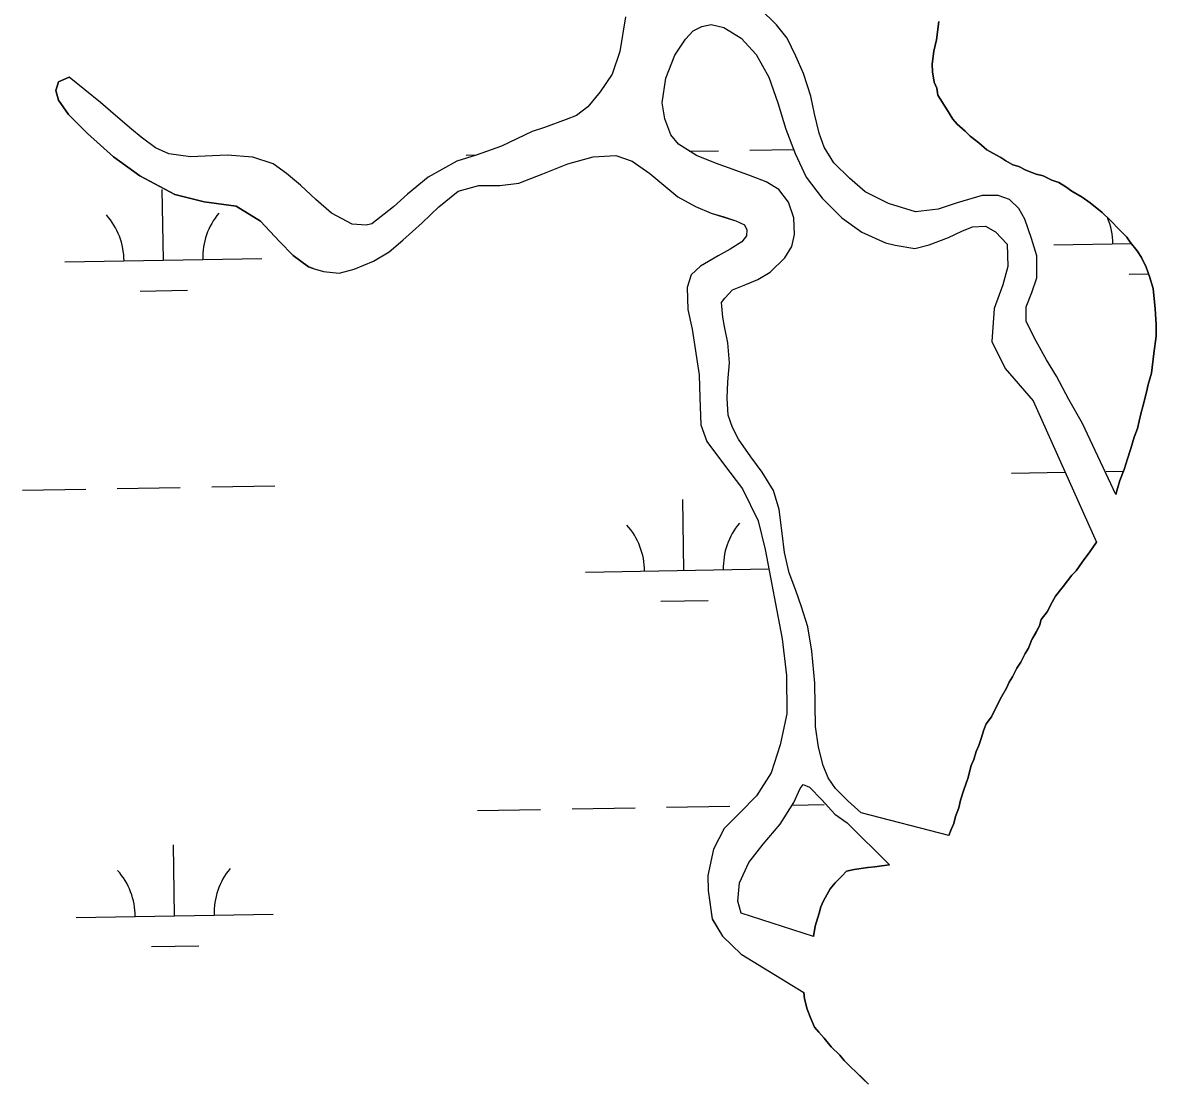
# Model space of a CAD drawing. Extents: x 3887375 to 3925618, y 296674 to 322633.
# Drawn here: x 3906356 to 3906932, y 304840 to 305377 of the extents above; entities that cross this region are included whole.
import ezdxf

# ---------------------------------------------------------------- set-up
doc = ezdxf.new("R2010")
doc.units = 0
doc.layers.add('V-TOPO-SHOR', color=7, linetype='Continuous')
doc.layers.add('V-WETL-SWMP', color=7, linetype='Continuous')

msp = doc.modelspace()

# ---------------------------------------------------------------- linework, layer by layer
at = {"layer": 'V-TOPO-SHOR'}
for points in [[(3906911.09, 305137.65), (3906894.26, 305173.6), (3906887.33, 305185.79), (3906881.07, 305197.77), (3906875.94, 305206.04), (3906869.9, 305216.92), (3906865.64, 305225.63), (3906865.56, 305232.86), (3906868.55, 305240.12), (3906871.09, 305247.6), (3906870.97, 305258.77), (3906868.24, 305267.5), (3906864.85, 305277.32), (3906861.94, 305282.76), (3906857.07, 305287.31), (3906851.35, 305289.43), (3906843.25, 305289.34), (3906830.58, 305285.7), (3906820.98, 305282.52), (3906809.39, 305281.08), (3906795.76, 305285.31), (3906783.87, 305291.31), (3906775.91, 305298.23), (3906767.93, 305306.03), (3906763.03, 305313.86), (3906760.54, 305321.06), (3906758.24, 305330.89), (3906756.38, 305339.85), (3906752.53, 305351.2), (3906748.71, 305360.14), (3906744.23, 305369.28), (3906738.9, 305376.01), (3906730.48, 305384.24)], [(3906662.19, 305379.98), (3906659.32, 305362.42), (3906655.5, 305350.99), (3906649.47, 305341.94), (3906643.2, 305334.43), (3906637.34, 305329.98), (3906632.11, 305327.95), (3906621.2, 305323.89), (3906614.87, 305321.84), (3906599.4, 305314.44), (3906586.53, 305309.92), (3906576.71, 305306.74), (3906562.12, 305298.7), (3906551.7, 305290.04), (3906544.54, 305283.6), (3906533.47, 305274.94), (3906530.63, 305274.25), (3906523.62, 305274.83), (3906513.04, 305280.41), (3906505.08, 305287.33), (3906497.33, 305294.69), (3906490.26, 305300.52), (3906483.41, 305305.49), (3906473.08, 305308.88), (3906460.14, 305309.83), (3906441.54, 305308.96), (3906430.57, 305310.59), (3906423.74, 305313.58), (3906416.45, 305318.98), (3906411.59, 305323.08), (3906403.41, 305330), (3906395.89, 305336.49), (3906379.97, 305349.46)], [(3906826.28, 304964.54), (3906781.9, 304976.1), (3906775.04, 304982.15), (3906768.84, 304988.43), (3906765.06, 304993.87), (3906762.58, 305000.19), (3906760.29, 305009.37), (3906758.64, 305019.86), (3906758.39, 305041.98), (3906756.89, 305058.17), (3906754.79, 305070.42), (3906751.6, 305080.67), (3906748.67, 305088.97), (3906745.28, 305097.91), (3906742.97, 305108.18), (3906741.77, 305118.02), (3906740.32, 305130.05), (3906737.37, 305139.66), (3906731.57, 305149.01), (3906725.79, 305156.83), (3906719.56, 305165.74), (3906716.64, 305171.62), (3906714.38, 305177.95), (3906713.85, 305186.49), (3906714.19, 305194.81), (3906714.96, 305204.46), (3906714.19, 305214.53), (3906712.57, 305222.83), (3906711.64, 305227.64), (3906710.9, 305235.08), (3906712.62, 305237.29), (3906716.52, 305241.49), (3906723.28, 305244.2), (3906729.39, 305246.68), (3906735.7, 305250.47), (3906743.06, 305257.78), (3906746.72, 305263.52), (3906747.97, 305269.66), (3906747.66, 305277.98), (3906744.94, 305286.06), (3906740.05, 305292.35), (3906733.65, 305296.23), (3906725.73, 305299.42), (3906718.7, 305301.97), (3906707.92, 305305.79), (3906698.24, 305309.63), (3906689.19, 305315.44), (3906685.2, 305320.22), (3906682.26, 305328.29), (3906680.86, 305336.38), (3906682.69, 305348.88), (3906687.38, 305360.55), (3906692.76, 305368.71), (3906696.66, 305372.91), (3906701.02, 305375.16), (3906705.82, 305376.09), (3906712.19, 305374.62), (3906721.01, 305369.24), (3906728.55, 305361), (3906735.03, 305349.47), (3906739.56, 305336.38), (3906743.65, 305323.06), (3906748.39, 305310.63), (3906754, 305298.64), (3906762, 305288), (3906771.97, 305278.04), (3906782.13, 305270.7), (3906794.23, 305265.36), (3906799.06, 305264.1), (3906809.16, 305262.46), (3906816.37, 305264.29), (3906826.18, 305268.12), (3906832.94, 305271.27), (3906838.39, 305273.52), (3906844.95, 305273.81), (3906850.02, 305271.02), (3906856.01, 305264.73), (3906856.35, 305253.35), (3906853.83, 305244.12), (3906849.36, 305232.02), (3906848.23, 305215.36), (3906854.96, 305201.64), (3906869.16, 305185.15), (3906901.28, 305113.45)], [(3906911.09, 305137.65), (3906911.93, 305140.73), (3906913.2, 305144.68), (3906915.33, 305150.4), (3906917.02, 305155.68), (3906918.71, 305160.95), (3906920.4, 305166.67), (3906922.1, 305171.07), (3906923.77, 305178.53), (3906925.04, 305182.93), (3906926.72, 305189.52), (3906927.55, 305193.47), (3906929.24, 305199.18), (3906930.44, 305209.27), (3906931.66, 305218.04), (3906931.6, 305223.74), (3906931.06, 305232.06), (3906930.57, 305236.87), (3906930.08, 305242.12), (3906928.25, 305248.23), (3906926.45, 305253.03), (3906924.21, 305257.83), (3906921.98, 305261.31), (3906918.42, 305265.65), (3906916.64, 305268.26), (3906913.1, 305271.72), (3906908.22, 305276.92), (3906904.24, 305280.82), (3906898.05, 305285.57), (3906894.07, 305288.59), (3906888.78, 305291.6), (3906885.69, 305293.76), (3906882.16, 305295.91), (3906878.65, 305297.18), (3906874.24, 305299.33), (3906870.73, 305300.16), (3906865.45, 305302.29), (3906861.92, 305304.01), (3906858.85, 305304.85), (3906855.32, 305307), (3906852.67, 305308.72), (3906848.7, 305310.87), (3906845.62, 305312.59), (3906841.64, 305316.05), (3906837.22, 305319.5), (3906834.56, 305322.1), (3906830.58, 305325.56), (3906828.36, 305328.17), (3906825.23, 305333.39), (3906820.78, 305340.35), (3906820.3, 305343.85), (3906818.95, 305346.9), (3906818.02, 305352.14), (3906817.97, 305356.09), (3906818.78, 305362.67), (3906820.03, 305368.37), (3906821.24, 305377.59)], [(3906503.72, 305252.27), (3906501.31, 305253.24), (3906493.66, 305258.94), (3906486.59, 305266.05), (3906477.1, 305276.33), (3906464.63, 305283.98), (3906448.44, 305286.19), (3906433.62, 305289.82), (3906415.75, 305299.4), (3906402.46, 305309.04), (3906389.15, 305320.87), (3906379.66, 305330.54), (3906374.59, 305337.68), (3906373.14, 305342.65), (3906374.49, 305347.06), (3906379.97, 305349.46)], [(3906503.72, 305252.27), (3906508.99, 305250.79), (3906516.88, 305250.01), (3906524.53, 305252.06), (3906534.34, 305256.11), (3906542.39, 305260.8), (3906549.33, 305266.79), (3906559.09, 305275.44), (3906567.54, 305283.64), (3906577.31, 305291.64), (3906587.79, 305294.38), (3906598.53, 305294.5), (3906608.15, 305295.7), (3906620.36, 305300.44), (3906633.01, 305305.4), (3906645.9, 305309.05), (3906657.28, 305309.61), (3906665.63, 305306.86), (3906674.68, 305300.61), (3906682.65, 305293.69), (3906688.83, 305288.72), (3906697.87, 305283.78), (3906705.79, 305280.36), (3906712.17, 305278.47), (3906718.32, 305276.56), (3906722.73, 305274.42), (3906723.85, 305272.02), (3906723.66, 305268.95), (3906721.29, 305265.86), (3906715.41, 305262.07), (3906709.32, 305258.72), (3906700.4, 305253.58), (3906695.63, 305249.15), (3906693.51, 305242.77), (3906693.85, 305231.6), (3906696.15, 305221.55), (3906699.7, 305198.38), (3906700.05, 305186.77), (3906700.42, 305172.98), (3906703.58, 305164.47), (3906712.03, 305153.17), (3906721.59, 305140.58), (3906729.65, 305124.24), (3906733.1, 305109.82), (3906741.71, 305064.36), (3906743.89, 305045.76), (3906744.11, 305026.27), (3906740.78, 305010.68), (3906736.12, 304996.39), (3906728.8, 304984.7), (3906720.35, 304976.07), (3906712.34, 304968.09), (3906706.98, 304957.74), (3906704.06, 304944.34), (3906704.14, 304936.68), (3906706.28, 304922.25), (3906711.41, 304913.54), (3906720.93, 304904.45), (3906752.69, 304884.87)], [(3906862.97, 305052.56), (3906865.11, 305056.97), (3906866.83, 305059.62), (3906868.54, 305064.02), (3906870.25, 305067.1), (3906872.4, 305071.07), (3906873.24, 305074.14), (3906876.27, 305078.12), (3906878.84, 305082.97), (3906880.56, 305086.05), (3906884.45, 305090.92), (3906888.76, 305096.66), (3906890.93, 305098.87), (3906893.95, 305103.29), (3906897.83, 305108.59), (3906901.28, 305113.45)], [(3906826.28, 304964.54), (3906827.56, 304967.62), (3906828.84, 304970.7), (3906829.67, 304974.22), (3906831.38, 304978.62), (3906832.21, 304982.57), (3906833.9, 304987.85), (3906836.03, 304993.56), (3906837.71, 305000.15), (3906838.99, 305003.23), (3906840.26, 305007.19), (3906841.54, 305010.27), (3906842.81, 305013.79), (3906844.08, 305018.18), (3906845.36, 305021.27), (3906847.95, 305024.8), (3906851.38, 305031.85), (3906853.09, 305034.93), (3906855.67, 305039.34), (3906856.95, 305042.42), (3906858.67, 305045.07), (3906860.82, 305049.48), (3906862.97, 305052.56)], [(3906757.63, 304913.4), (3906720.92, 304925.26), (3906719.32, 304931.37), (3906720.09, 304940.58), (3906724.8, 304950.93), (3906732.14, 304960.21), (3906740.79, 304970.38), (3906747.67, 304981.41), (3906750.88, 304988.45), (3906752.39, 304990.44), (3906755.69, 304989.16), (3906761.9, 304982.66), (3906768.55, 304975.51), (3906774.73, 304970.98), (3906796.22, 304949.75)], [(3906757.63, 304913.4), (3906758.45, 304918.67), (3906760.56, 304925.26), (3906761.41, 304928.34), (3906762.69, 304931.42), (3906766.12, 304937.59), (3906768.72, 304940.68), (3906772.18, 304944.23), (3906774.35, 304946.44), (3906778.28, 304947.36), (3906785.28, 304948.32), (3906788.78, 304948.79), (3906792.28, 304949.27), (3906796.22, 304949.75)], [(3906785.63, 304838.36), (3906782.53, 304841.4), (3906779.43, 304844.43), (3906776.33, 304847.46), (3906773.23, 304850.49), (3906771.01, 304853.09), (3906766.58, 304857.43), (3906763.02, 304861.77), (3906760.36, 304864.8), (3906758.14, 304867.41), (3906756.34, 304871.77), (3906754.54, 304876.57), (3906753.17, 304881.81), (3906752.69, 304884.87)]]:
    msp.add_lwpolyline(points, dxfattribs=at)
at = {"layer": 'V-WETL-SWMP'}
for p, q in [((3906662.19, 305379.98), (3906659.32, 305362.42)), ((3906659.32, 305362.42), (3906655.5, 305350.99)), ((3906374.48, 305347.06), (3906373.14, 305342.65)), ((3906379.97, 305349.46), (3906374.48, 305347.06)), ((3906395.89, 305336.49), (3906379.97, 305349.46)), ((3906655.5, 305350.99), (3906649.47, 305341.94)), ((3906373.14, 305342.65), (3906374.59, 305337.68)), ((3906649.47, 305341.94), (3906643.2, 305334.43)), ((3906374.59, 305337.68), (3906379.66, 305330.55)), ((3906403.41, 305330), (3906395.89, 305336.49)), ((3906379.66, 305330.55), (3906389.15, 305320.87)), ((3906411.59, 305323.08), (3906403.41, 305330)), ((3906637.34, 305329.98), (3906632.1, 305327.95)), ((3906643.2, 305334.43), (3906637.34, 305329.98)), ((3906621.2, 305323.89), (3906614.87, 305321.84)), ((3906632.1, 305327.95), (3906621.2, 305323.89)), ((3906389.15, 305320.87), (3906402.46, 305309.04)), ((3906416.45, 305318.98), (3906411.59, 305323.08)), ((3906423.74, 305313.58), (3906416.45, 305318.98)), ((3906614.87, 305321.84), (3906599.4, 305314.44)), ((3906430.57, 305310.59), (3906423.74, 305313.58)), ((3906599.4, 305314.44), (3906586.53, 305309.92)), ((3906725.42, 305312.36), (3906747.58, 305312.74)), ((3906402.46, 305309.04), (3906415.75, 305299.4)), ((3906441.54, 305308.96), (3906430.57, 305310.59)), ((3906460.14, 305309.83), (3906441.54, 305308.96)), ((3906473.08, 305308.88), (3906460.14, 305309.83)), ((3906483.41, 305305.49), (3906473.08, 305308.88)), ((3906576.71, 305306.74), (3906562.12, 305298.7)), ((3906586.53, 305309.92), (3906576.71, 305306.74)), ((3906581.44, 305309.89), (3906586.7, 305309.98)), ((3906633.01, 305305.4), (3906645.9, 305309.05)), ((3906645.9, 305309.05), (3906657.28, 305309.61)), ((3906657.28, 305309.61), (3906665.63, 305306.86)), ((3906665.63, 305306.86), (3906674.68, 305300.61)), ((3906694.81, 305311.84), (3906709.42, 305312.09)), ((3906490.26, 305300.52), (3906483.41, 305305.49)), ((3906620.36, 305300.44), (3906633.01, 305305.4)), ((3906415.75, 305299.4), (3906433.62, 305289.82)), ((3906497.33, 305294.69), (3906490.26, 305300.52)), ((3906562.12, 305298.7), (3906551.7, 305290.04)), ((3906598.53, 305294.5), (3906608.15, 305295.7)), ((3906608.15, 305295.7), (3906620.36, 305300.44)), ((3906674.68, 305300.61), (3906682.65, 305293.69)), ((3906427.74, 305256.5), (3906427.12, 305292.5)), ((3906433.62, 305289.82), (3906448.44, 305286.19)), ((3906505.08, 305287.33), (3906497.33, 305294.69)), ((3906551.7, 305290.04), (3906544.55, 305283.61)), ((3906567.54, 305283.64), (3906577.31, 305291.64)), ((3906577.31, 305291.64), (3906587.79, 305294.38)), ((3906587.79, 305294.38), (3906598.53, 305294.5)), ((3906682.65, 305293.69), (3906688.83, 305288.72)), ((3906448.44, 305286.19), (3906464.63, 305283.98)), ((3906464.63, 305283.98), (3906477.09, 305276.33)), ((3906513.04, 305280.41), (3906505.08, 305287.33)), ((3906544.55, 305283.61), (3906533.47, 305274.94)), ((3906559.09, 305275.45), (3906567.54, 305283.64)), ((3906688.83, 305288.72), (3906697.87, 305283.78)), ((3906697.87, 305283.78), (3906705.79, 305280.36)), ((3906523.62, 305274.83), (3906513.04, 305280.41)), ((3906705.79, 305280.36), (3906712.17, 305278.46)), ((3906712.17, 305278.46), (3906718.32, 305276.56)), ((3906477.09, 305276.33), (3906486.59, 305266.05)), ((3906530.63, 305274.25), (3906523.62, 305274.83)), ((3906533.47, 305274.94), (3906530.63, 305274.25)), ((3906549.33, 305266.79), (3906559.09, 305275.45)), ((3906718.32, 305276.56), (3906722.73, 305274.42)), ((3906722.73, 305274.42), (3906723.85, 305272.02)), ((3906723.85, 305272.02), (3906723.66, 305268.95)), ((3906542.39, 305260.8), (3906549.33, 305266.79)), ((3906723.66, 305268.95), (3906721.29, 305265.86)), ((3906486.59, 305266.05), (3906493.66, 305258.94)), ((3906534.34, 305256.11), (3906542.39, 305260.8)), ((3906715.42, 305262.07), (3906709.32, 305258.72)), ((3906721.29, 305265.86), (3906715.42, 305262.07)), ((3906879.58, 305264.26), (3906919.01, 305264.94)), ((3906377.75, 305255.64), (3906477.73, 305257.36)), ((3906493.66, 305258.94), (3906501.31, 305253.24)), ((3906524.53, 305252.06), (3906534.34, 305256.11)), ((3906709.32, 305258.72), (3906700.4, 305253.58)), ((3906501.31, 305253.24), (3906503.72, 305252.27)), ((3906503.72, 305252.27), (3906508.99, 305250.79)), ((3906508.99, 305250.79), (3906516.88, 305250)), ((3906516.88, 305250), (3906524.53, 305252.06)), ((3906695.63, 305249.15), (3906693.51, 305242.77)), ((3906700.4, 305253.58), (3906695.63, 305249.15)), ((3906917.84, 305249.48), (3906927.72, 305249.65)), ((3906416.01, 305240.87), (3906440, 305241.28)), ((3906693.51, 305242.77), (3906693.85, 305231.6)), ((3906693.85, 305231.6), (3906696.15, 305221.55)), ((3906696.15, 305221.55), (3906699.7, 305198.38)), ((3906699.7, 305198.38), (3906700.04, 305186.77)), ((3906700.04, 305186.77), (3906700.42, 305172.98)), ((3906700.42, 305172.98), (3906703.58, 305164.47)), ((3906703.58, 305164.47), (3906712.03, 305153.17)), ((3906712.03, 305153.17), (3906721.59, 305140.58)), ((3906858.16, 305148.44), (3906885.39, 305148.91)), ((3906906.15, 305149.27), (3906914.96, 305149.42)), ((3906356.32, 305139.83), (3906388.32, 305140.38)), ((3906404.32, 305140.65), (3906436.31, 305141.2)), ((3906452.31, 305141.48), (3906484.3, 305142.02)), ((3906721.59, 305140.58), (3906729.65, 305124.24)), ((3906691.91, 305099.15), (3906691.3, 305135.15)), ((3906729.65, 305124.24), (3906733.1, 305109.82)), ((3906733.1, 305109.82), (3906741.71, 305064.36)), ((3906641.92, 305098.29), (3906734.98, 305099.89)), ((3906680.18, 305083.52), (3906704.18, 305083.93)), ((3906741.71, 305064.36), (3906743.89, 305045.76)), ((3906743.89, 305045.76), (3906744.11, 305026.27)), ((3906744.11, 305026.27), (3906740.78, 305010.68)), ((3906740.78, 305010.68), (3906736.12, 304996.39)), ((3906736.12, 304996.39), (3906728.8, 304984.7)), ((3906728.8, 304984.7), (3906720.35, 304976.07)), ((3906635.14, 304978.09), (3906667.14, 304978.64)), ((3906683.13, 304978.91), (3906715.13, 304979.46)), ((3906746.8, 304980), (3906763.12, 304980.28)), ((3906587.15, 304977.26), (3906619.14, 304977.81)), ((3906720.35, 304976.07), (3906712.34, 304968.09)), ((3906712.34, 304968.09), (3906706.98, 304957.74)), ((3906433.45, 304923.88), (3906432.83, 304959.87)), ((3906706.98, 304957.74), (3906704.06, 304944.34)), ((3906704.06, 304944.34), (3906704.15, 304936.68)), ((3906704.15, 304936.68), (3906706.28, 304922.24)), ((3906383.46, 304923.02), (3906483.44, 304924.73)), ((3906706.28, 304922.24), (3906711.41, 304913.54)), ((3906711.41, 304913.54), (3906720.93, 304904.45)), ((3906421.72, 304908.24), (3906445.71, 304908.65)), ((3906720.93, 304904.45), (3906752.69, 304884.87)), ((3906752.69, 304884.87), (3906753.16, 304881.81)), ((3906753.16, 304881.81), (3906754.54, 304876.57)), ((3906754.54, 304876.57), (3906756.34, 304871.77)), ((3906756.34, 304871.77), (3906758.14, 304867.41)), ((3906758.14, 304867.41), (3906760.36, 304864.8)), ((3906760.36, 304864.8), (3906763.02, 304861.77)), ((3906763.02, 304861.77), (3906766.58, 304857.43)), ((3906766.58, 304857.43), (3906771.01, 304853.09)), ((3906771.01, 304853.09), (3906773.23, 304850.49)), ((3906773.23, 304850.49), (3906776.33, 304847.46)), ((3906776.33, 304847.46), (3906779.43, 304844.43)), ((3906779.43, 304844.43), (3906782.53, 304841.39)), ((3906782.53, 304841.39), (3906785.63, 304838.36))]:
    msp.add_line(p, q, dxfattribs=at)
for points in [[(3906818.78, 305362.67), (3906817.97, 305356.09), (3906818.02, 305352.14), (3906818.95, 305346.9), (3906820.3, 305343.85), (3906820.78, 305340.35), (3906825.23, 305333.39), (3906828.36, 305328.16), (3906830.58, 305325.56), (3906834.56, 305322.1), (3906837.22, 305319.5), (3906841.64, 305316.05), (3906845.62, 305312.59), (3906848.7, 305310.87), (3906852.67, 305308.72), (3906855.32, 305307), (3906858.85, 305304.85), (3906861.92, 305304.01), (3906865.45, 305302.29), (3906870.73, 305300.16), (3906874.24, 305299.33), (3906878.65, 305297.18), (3906882.16, 305295.91), (3906885.69, 305293.76), (3906888.78, 305291.6), (3906894.07, 305288.6), (3906898.05, 305285.57), (3906904.24, 305280.82), (3906908.22, 305276.92), (3906913.1, 305271.72), (3906916.64, 305268.26), (3906918.42, 305265.65), (3906921.98, 305261.31), (3906924.21, 305257.83), (3906926.45, 305253.03), (3906928.25, 305248.23), (3906930.08, 305242.12), (3906930.57, 305236.87), (3906931.06, 305232.06), (3906931.59, 305223.74), (3906931.66, 305218.04), (3906930.44, 305209.27), (3906929.24, 305199.18), (3906927.55, 305193.47), (3906926.72, 305189.52), (3906925.04, 305182.93), (3906923.77, 305178.53), (3906922.1, 305171.07), (3906920.4, 305166.67), (3906918.71, 305160.95), (3906917.02, 305155.68), (3906915.33, 305150.4), (3906913.2, 305144.68), (3906911.93, 305140.73), (3906911.09, 305137.65), (3906894.26, 305173.6), (3906887.33, 305185.79), (3906881.07, 305197.77), (3906875.94, 305206.04), (3906869.9, 305216.92), (3906865.64, 305225.63), (3906865.56, 305232.86), (3906868.55, 305240.12), (3906871.09, 305247.6), (3906870.97, 305258.77), (3906868.24, 305267.5), (3906864.85, 305277.32), (3906861.94, 305282.76), (3906857.07, 305287.31), (3906851.35, 305289.43), (3906843.25, 305289.34), (3906830.58, 305285.7), (3906820.98, 305282.52), (3906809.39, 305281.08), (3906795.76, 305285.31), (3906783.87, 305291.31), (3906775.91, 305298.23), (3906767.93, 305306.03), (3906763.03, 305313.86), (3906760.54, 305321.06), (3906758.24, 305330.89), (3906756.39, 305339.85), (3906752.54, 305351.2), (3906748.71, 305360.13), (3906744.23, 305369.28), (3906738.9, 305376.01), (3906730.48, 305384.24)], [(3906826.28, 304964.54), (3906781.9, 304976.1), (3906775.04, 304982.15), (3906768.84, 304988.43), (3906765.06, 304993.87), (3906762.58, 305000.19), (3906760.29, 305009.37), (3906758.64, 305019.86), (3906758.39, 305041.98), (3906756.89, 305058.17), (3906754.79, 305070.42), (3906751.6, 305080.68), (3906748.67, 305088.97), (3906745.28, 305097.91), (3906742.98, 305108.18), (3906741.77, 305118.02), (3906740.32, 305130.05), (3906737.37, 305139.66), (3906731.57, 305149.01), (3906725.79, 305156.83), (3906719.56, 305165.74), (3906716.64, 305171.62), (3906714.38, 305177.95), (3906713.85, 305186.49), (3906714.19, 305194.82), (3906714.96, 305204.46), (3906714.19, 305214.53), (3906712.57, 305222.83), (3906711.64, 305227.64), (3906710.9, 305235.08), (3906712.62, 305237.29), (3906716.52, 305241.49), (3906723.28, 305244.2), (3906729.39, 305246.68), (3906735.7, 305250.47), (3906743.06, 305257.78), (3906746.72, 305263.52), (3906747.97, 305269.66), (3906747.66, 305277.98), (3906744.94, 305286.06), (3906740.05, 305292.35), (3906733.65, 305296.23), (3906725.73, 305299.42), (3906718.69, 305301.97), (3906707.92, 305305.8), (3906698.24, 305309.63), (3906689.19, 305315.44), (3906685.2, 305320.22), (3906682.26, 305328.29), (3906680.86, 305336.38), (3906682.69, 305348.88), (3906687.38, 305360.55), (3906692.76, 305368.71), (3906696.66, 305372.91), (3906701.01, 305375.15), (3906705.82, 305376.08), (3906712.19, 305374.62), (3906721.01, 305369.24), (3906728.55, 305361), (3906735.03, 305349.47), (3906739.56, 305336.38), (3906743.65, 305323.06), (3906748.39, 305310.63), (3906754, 305298.64), (3906762, 305288), (3906771.97, 305278.04), (3906782.12, 305270.7), (3906794.23, 305265.36), (3906799.06, 305264.1), (3906809.16, 305262.46), (3906816.37, 305264.29), (3906826.18, 305268.12), (3906832.94, 305271.27), (3906838.39, 305273.52), (3906844.95, 305273.81), (3906850.02, 305271.02), (3906856.01, 305264.73), (3906856.35, 305253.35), (3906853.83, 305244.12), (3906849.36, 305232.02), (3906848.23, 305215.36), (3906854.96, 305201.64), (3906869.16, 305185.15), (3906901.28, 305113.45), (3906897.83, 305108.59), (3906893.95, 305103.29), (3906890.93, 305098.87), (3906888.76, 305096.66), (3906884.45, 305090.92), (3906880.56, 305086.05), (3906878.84, 305082.97), (3906876.27, 305078.12), (3906873.24, 305074.15), (3906872.4, 305071.07), (3906870.26, 305067.1), (3906868.54, 305064.02), (3906866.83, 305059.62), (3906865.11, 305056.97), (3906862.97, 305052.57), (3906860.81, 305049.48), (3906858.67, 305045.07)], [(3906821.24, 305377.59), (3906820.03, 305368.38), (3906818.78, 305362.67)], [(3906858.67, 305045.07), (3906856.95, 305042.42), (3906855.67, 305039.34), (3906853.09, 305034.93), (3906851.37, 305031.85), (3906847.95, 305024.8), (3906845.36, 305021.27), (3906844.08, 305018.18), (3906842.81, 305013.79), (3906841.54, 305010.27), (3906840.26, 305007.19), (3906838.99, 305003.23), (3906837.71, 305000.15), (3906836.03, 304993.56), (3906833.9, 304987.85), (3906832.21, 304982.57), (3906831.38, 304978.62), (3906829.67, 304974.22), (3906828.84, 304970.7), (3906827.56, 304967.62), (3906826.28, 304964.54)]]:
    msp.add_lwpolyline(points, dxfattribs=at)
msp.add_lwpolyline([(3906757.63, 304913.4), (3906720.92, 304925.26), (3906719.32, 304931.37), (3906720.09, 304940.58), (3906724.79, 304950.93), (3906732.14, 304960.21), (3906740.79, 304970.38), (3906747.67, 304981.41), (3906750.88, 304988.45), (3906752.39, 304990.44), (3906755.69, 304989.16), (3906761.9, 304982.66), (3906768.55, 304975.51), (3906774.73, 304970.98), (3906796.21, 304949.75), (3906792.28, 304949.27), (3906788.78, 304948.79), (3906785.28, 304948.32), (3906778.28, 304947.36), (3906774.35, 304946.44), (3906772.18, 304944.23), (3906768.72, 304940.68), (3906766.12, 304937.59), (3906762.69, 304931.42), (3906761.41, 304928.34), (3906760.56, 304925.26), (3906758.45, 304918.66)], close=True, dxfattribs=at)
for centre, start, end in [((3906372.5, 305256.03), 0.21154, 41.7552), ((3906482.97, 305257.93), 140.21154, 181.75519), ((3906874.33, 305264.64), 0.21154, 22.77157), ((3906747.14, 305100.57), 140.21154, 181.75519), ((3906636.67, 305098.68), 0.21154, 41.7552), ((3906378.21, 304923.4), 0.21154, 41.7552), ((3906488.68, 304925.3), 140.21154, 181.75519)]:
    msp.add_arc(centre, 35.25, start, end, dxfattribs=at)

doc.saveas('drawing.dxf')
